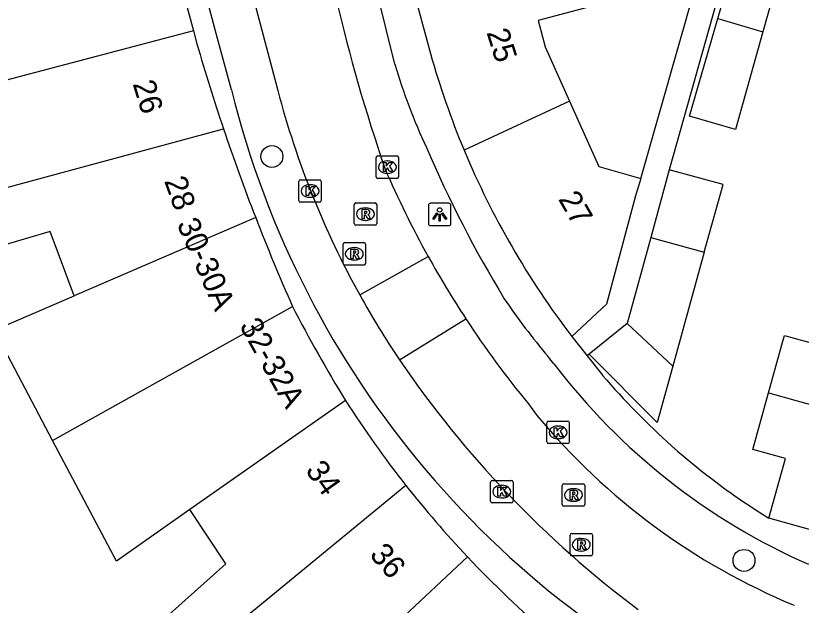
# Model space of a CAD drawing. Extents: x 162542 to 163144, y 380786 to 381511.
# Drawn here: x 163031.56 to 163066.51, y 381021.08 to 381047.33 of the extents above; entities that cross this region are included whole.
import ezdxf

# ---------------------------------------------------------------- set-up
doc = ezdxf.new("R2010")
doc.units = 0
for name, color, linetype in [('IMGEO_Boom', 7, 'Continuous'), ('IMGEO_Kolk', 7, 'Continuous'), ('IMGEO_Lichtpunt', 7, 'Continuous'), ('IMGEO_Muur', 7, 'Continuous'), ('IMGEO_Pand', 7, 'Continuous'), ('IMGEO_Pand_nummerreeks', 7, 'Continuous'), ('IMGEO_Rijbaan_lokaal_open', 7, 'Continuous'), ('IMGEO_Rioolput', 7, 'Continuous'), ('IMGEO_Voetpad_open', 7, 'Continuous')]:
    doc.layers.add(name, color=color, linetype=linetype)

msp = doc.modelspace()

# ---------------------------------------------------------------- linework, layer by layer
at = {"layer": 'IMGEO_Boom'}
for centre in [(163042.958, 381041.059), (163063.965, 381023.073)]:
    msp.add_circle(centre, 0.489, dxfattribs=at)
at = {"layer": 'IMGEO_Kolk'}
for p, q in [((163047.597, 381040.16), (163047.597, 381041.012)), ((163047.672, 381041.086), (163048.524, 381041.086)), ((163048.085, 381040.866), (163048.11, 381040.866)), ((163048.598, 381041.012), (163048.598, 381040.16)), ((163048.524, 381040.086), (163047.672, 381040.086)), ((163048.108, 381040.306), (163048.083, 381040.306)), ((163044.156, 381039.095), (163044.156, 381039.947)), ((163044.231, 381040.021), (163045.083, 381040.021)), ((163044.644, 381039.801), (163044.669, 381039.801)), ((163045.157, 381039.947), (163045.157, 381039.095)), ((163045.083, 381039.021), (163044.231, 381039.021)), ((163044.667, 381039.241), (163044.642, 381039.241)), ((163055.267, 381029.276), (163056.119, 381029.276)), ((163055.192, 381028.35), (163055.192, 381029.202)), ((163055.68, 381029.056), (163055.705, 381029.056)), ((163056.193, 381029.202), (163056.193, 381028.35)), ((163056.119, 381028.276), (163055.267, 381028.276)), ((163055.703, 381028.496), (163055.678, 381028.496)), ((163052.686, 381025.712), (163052.686, 381026.564)), ((163052.761, 381026.638), (163053.613, 381026.638)), ((163053.687, 381026.564), (163053.687, 381025.712)), ((163053.174, 381026.418), (163053.199, 381026.418)), ((163053.197, 381025.858), (163053.172, 381025.858)), ((163053.613, 381025.638), (163052.761, 381025.638))]:
    msp.add_line(p, q, dxfattribs=at)
for points in [[(163047.597, 381040.16), (163047.597, 381041.012)], [(163047.672, 381041.086), (163048.524, 381041.086)], [(163047.918, 381040.786), (163048.041, 381040.786), (163048.041, 381040.635), (163048.171, 381040.786), (163048.335, 381040.786), (163048.189, 381040.635), (163048.342, 381040.386), (163048.19, 381040.386), (163048.105, 381040.55), (163048.041, 381040.483), (163048.041, 381040.386), (163047.918, 381040.386), (163047.918, 381040.786)], [(163048.598, 381041.012), (163048.598, 381040.16)], [(163048.524, 381040.086), (163047.672, 381040.086)], [(163044.156, 381039.095), (163044.156, 381039.947)], [(163044.231, 381040.021), (163045.083, 381040.021)], [(163044.477, 381039.721), (163044.6, 381039.721), (163044.6, 381039.57), (163044.73, 381039.721), (163044.894, 381039.721), (163044.748, 381039.57), (163044.901, 381039.321), (163044.749, 381039.321), (163044.664, 381039.485), (163044.6, 381039.418), (163044.6, 381039.321), (163044.477, 381039.321), (163044.477, 381039.721)], [(163045.157, 381039.947), (163045.157, 381039.095)], [(163045.083, 381039.021), (163044.231, 381039.021)], [(163055.267, 381029.276), (163056.119, 381029.276)], [(163055.192, 381028.35), (163055.192, 381029.202)], [(163055.513, 381028.976), (163055.636, 381028.976), (163055.636, 381028.825), (163055.766, 381028.976), (163055.93, 381028.976), (163055.784, 381028.825), (163055.937, 381028.576), (163055.785, 381028.576), (163055.7, 381028.74), (163055.636, 381028.673), (163055.636, 381028.576), (163055.513, 381028.576), (163055.513, 381028.976)], [(163056.193, 381029.202), (163056.193, 381028.35)], [(163056.119, 381028.276), (163055.267, 381028.276)], [(163052.686, 381025.712), (163052.686, 381026.564)], [(163052.761, 381026.638), (163053.613, 381026.638)], [(163053.687, 381026.564), (163053.687, 381025.712)], [(163053.007, 381026.338), (163053.13, 381026.338), (163053.13, 381026.187), (163053.26, 381026.338), (163053.424, 381026.338), (163053.278, 381026.187), (163053.431, 381025.938), (163053.279, 381025.938), (163053.194, 381026.102), (163053.13, 381026.035), (163053.13, 381025.938), (163053.007, 381025.938), (163053.007, 381026.338)], [(163053.613, 381025.638), (163052.761, 381025.638)]]:
    msp.add_lwpolyline(points, dxfattribs=at)
for centre, start, end in [((163047.674, 381041.01), 91.552, 178.448), ((163047.674, 381041.01), 91.552, 178.448), ((163048.522, 381041.01), 1.552, 88.448), ((163048.522, 381041.01), 1.552, 88.448), ((163047.674, 381040.162), 181.552, 268.448), ((163047.674, 381040.162), 181.552, 268.448), ((163048.522, 381040.162), 271.552, 358.448), ((163048.522, 381040.162), 271.552, 358.448), ((163044.233, 381039.945), 91.552, 178.448), ((163044.233, 381039.945), 91.552, 178.448), ((163045.081, 381039.945), 1.552, 88.448), ((163045.081, 381039.945), 1.552, 88.448), ((163044.233, 381039.097), 181.552, 268.448), ((163044.233, 381039.097), 181.552, 268.448), ((163045.081, 381039.097), 271.552, 358.448), ((163045.081, 381039.097), 271.552, 358.448), ((163055.269, 381029.2), 91.552, 178.448), ((163055.269, 381029.2), 91.552, 178.448), ((163056.117, 381029.2), 1.552, 88.448), ((163056.117, 381029.2), 1.552, 88.448), ((163055.269, 381028.352), 181.552, 268.448), ((163055.269, 381028.352), 181.552, 268.448), ((163056.117, 381028.352), 271.552, 358.448), ((163056.117, 381028.352), 271.552, 358.448), ((163052.763, 381026.562), 91.552, 178.448), ((163052.763, 381026.562), 91.552, 178.448), ((163053.611, 381026.562), 1.552, 88.448), ((163053.611, 381026.562), 1.552, 88.448), ((163052.763, 381025.714), 181.552, 268.448), ((163052.763, 381025.714), 181.552, 268.448), ((163053.611, 381025.714), 271.552, 358.448), ((163053.611, 381025.714), 271.552, 358.448)]:
    msp.add_arc(centre, 0.0765, start, end, dxfattribs=at)
for centre, major_axis, ratio, start_param, end_param in [((163048.084, 381040.586), (-0.387, 0.002), 0.722429, 4.712389, 7.853982), ((163048.109, 381040.586), (-0.39, 0.002), 0.717154, 1.570796, 4.712389), ((163044.643, 381039.521), (-0.387, 0.002), 0.722429, 4.712389, 7.853982), ((163044.668, 381039.521), (-0.39, 0.002), 0.717154, 1.570796, 4.712389), ((163055.679, 381028.776), (-0.387, 0.002), 0.722429, 4.712389, 7.853982), ((163055.704, 381028.776), (-0.39, 0.002), 0.717154, 1.570796, 4.712389), ((163053.173, 381026.138), (-0.387, 0.002), 0.722429, 4.712389, 7.853982), ((163053.198, 381026.138), (-0.39, 0.002), 0.717154, 1.570796, 4.712389)]:
    msp.add_ellipse(centre, major_axis=major_axis, ratio=ratio, start_param=start_param, end_param=end_param, dxfattribs=at)
at = {"layer": 'IMGEO_Lichtpunt'}
for p, q in [((163049.926, 381038.882), (163049.926, 381038.075)), ((163049.926, 381038.882), (163049.926, 381038.075)), ((163050.828, 381038.977), (163050.02, 381038.977)), ((163050.828, 381038.977), (163050.02, 381038.977)), ((163050.922, 381038.075), (163050.922, 381038.882)), ((163050.922, 381038.075), (163050.922, 381038.882)), ((163050.02, 381037.981), (163050.828, 381037.981)), ((163050.02, 381037.981), (163050.828, 381037.981))]:
    msp.add_line(p, q, dxfattribs=at)
for points in [[(163050.3, 381038.546), (163050.339, 381038.518), (163050.151, 381038.256), (163050.113, 381038.283), (163050.3, 381038.546)], [(163050.402, 381038.498), (163050.449, 381038.498), (163050.449, 381038.176), (163050.402, 381038.176), (163050.402, 381038.498)], [(163050.512, 381038.518), (163050.55, 381038.545), (163050.737, 381038.283), (163050.698, 381038.255), (163050.512, 381038.518)]]:
    msp.add_lwpolyline(points, dxfattribs=at)
msp.add_circle((163050.425, 381038.68), 0.0994, dxfattribs=at)
for centre, start, end in [((163050.02, 381038.882), 90, 180), ((163050.02, 381038.882), 90, 180), ((163050.828, 381038.882), 0, 90), ((163050.828, 381038.882), 0, 90), ((163050.02, 381038.075), 180, 270), ((163050.02, 381038.075), 180, 270), ((163050.828, 381038.075), 270, 0), ((163050.828, 381038.075), 270, 360)]:
    msp.add_arc(centre, 0.0946, start, end, dxfattribs=at)
at = {"layer": 'IMGEO_Muur'}
msp.add_arc((163081.509, 381051.548), 31.263, 228.4057, 238.2844, dxfattribs=at)
at = {"layer": 'IMGEO_Pand'}
for points in [[(163062.797, 381047.202), (163063.966, 381051.246)], [(163038.277, 381051.052), (163039.466, 381046.653)], [(163056.978, 381050.855), (163057.047, 381050.598), (163057.769, 381047.906), (163054.809, 381047.109), (163055.123, 381045.939), (163056.205, 381043.521)], [(163065.941, 381050.665), (163064.804, 381046.617)], [(163049.176, 381048.749), (163049.201, 381048.656), (163050.016, 381045.64)], [(163064.804, 381046.617), (163063.583, 381042.267), (163061.543, 381042.862), (163062.797, 381047.202)], [(163062.797, 381047.202), (163064.804, 381046.617)], [(163039.466, 381046.653), (163031.089, 381044.437)], [(163039.466, 381046.653), (163039.624, 381046.069)], [(163056.205, 381043.521), (163051.514, 381041.335)], [(163056.205, 381043.521), (163057.506, 381040.614), (163059.38, 381040.076)], [(163028.788, 381039.042), (163040.805, 381042.295)], [(163060.637, 381040.472), (163059.814, 381037.458)], [(163062.2, 381036.793), (163063.038, 381039.816), (163060.637, 381040.472)], [(163059.38, 381040.076), (163059.139, 381039.315), (163057.851, 381034.483), (163056.307, 381033.042)], [(163034.164, 381034.859), (163033.099, 381037.716), (163029.456, 381036.653), (163028.788, 381039.042)], [(163042.237, 381038.34), (163034.164, 381034.859)], [(163059.814, 381037.458), (163058.766, 381033.624)], [(163059.814, 381037.458), (163062.2, 381036.793)], [(163062.2, 381036.793), (163060.796, 381031.727)], [(163065.061, 381030.539), (163065.7, 381032.836), (163065.769, 381033.086), (163067.064, 381032.727), (163067.763, 381035.244)], [(163033.201, 381028.412), (163030.607, 381033.325), (163034.164, 381034.859)], [(163033.201, 381028.412), (163043.878, 381034.381)], [(163058.766, 381033.624), (163057.078, 381032.257)], [(163058.766, 381033.624), (163060.796, 381031.727)], [(163060.796, 381031.727), (163060.101, 381029.218), (163057.078, 381032.257)], [(163065.074, 381024.953), (163065.814, 381027.613), (163064.36, 381028.018), (163065.061, 381030.539)], [(163065.061, 381030.539), (163075.182, 381027.72)], [(163046.227, 381030.2), (163039.314, 381025.344)], [(163039.314, 381025.344), (163036.038, 381023.043), (163033.201, 381028.412)], [(163048.92, 381026.414), (163039.571, 381018.725)], [(163039.571, 381018.725), (163038.117, 381020.425), (163040.916, 381022.923), (163039.314, 381025.344)], [(163073.745, 381022.542), (163065.074, 381024.953)], [(163045.584, 381017.531), (163051.662, 381023.232)]]:
    msp.add_lwpolyline(points, dxfattribs=at)
for centre, radius, start, end in [((163127.556, 381071.514), 91.54, 196.13883, 198.61417), ((163086.393, 381055.885), 37.792, 195.7289, 202.6436), ((163126.317, 381071.02), 90.208, 198.56804, 201.2399), ((163086.063, 381055.771), 37.444, 202.6775, 217.3746), ((163126.72, 381071.038), 90.59, 201.15854, 203.86934), ((163100.168, 381063.256), 63.264, 207.15631, 211.50062), ((163086.112, 381055.719), 47.35, 212.6123, 218.2365), ((163086.517, 381056.04), 47.866, 218.2374, 223.267), ((163086.478, 381056.051), 47.846, 223.3092, 229.3672)]:
    msp.add_arc(centre, radius, start, end, dxfattribs=at)
at = {"layer": 'IMGEO_Rijbaan_lokaal_open'}
for points in [[(163035.214, 381074.085), (163036.79, 381068.183), (163040.68, 381053.581), (163043.221, 381043.992)], [(163046.87, 381034.894), (163049.915, 381036.602)], [(163048.63, 381032.011), (163051.589, 381033.832)], [(163054.37, 381030.05), (163054.767, 381029.513)]]:
    msp.add_lwpolyline(points, dxfattribs=at)
for centre, radius, start, end in [((163123.809, 381066.387), 80.114, 193.18202, 198.82845), ((163081.537, 381054.079), 39.622, 194.7489, 208.9603), ((163087.86, 381057.71), 43.421, 203.3062, 209.0866), ((163088.275, 381057.894), 43.873, 209.0321, 213.2598), ((163081.455, 381054.029), 39.525, 208.9541, 213.852), ((163088.404, 381057.989), 44.033, 213.2724, 219.3836), ((163087.428, 381058.417), 46.931, 214.2394, 233.0996), ((163077.641, 381048.539), 29.753, 219.7527, 247.3802)]:
    msp.add_arc(centre, radius, start, end, dxfattribs=at)
at = {"layer": 'IMGEO_Rioolput'}
for p, q in [((163046.62, 381038.069), (163046.62, 381038.921)), ((163046.695, 381038.995), (163047.547, 381038.995)), ((163047.108, 381038.775), (163047.133, 381038.775)), ((163047.621, 381038.921), (163047.621, 381038.069)), ((163047.547, 381037.995), (163046.695, 381037.995)), ((163047.131, 381038.215), (163047.106, 381038.215)), ((163046.124, 381036.298), (163046.124, 381037.15)), ((163046.199, 381037.224), (163047.051, 381037.224)), ((163046.612, 381037.004), (163046.637, 381037.004)), ((163047.125, 381037.15), (163047.125, 381036.298)), ((163047.051, 381036.224), (163046.199, 381036.224)), ((163046.635, 381036.444), (163046.61, 381036.444)), ((163055.953, 381026.488), (163056.805, 381026.488)), ((163055.878, 381025.562), (163055.878, 381026.414)), ((163056.366, 381026.268), (163056.391, 381026.268)), ((163056.879, 381026.414), (163056.879, 381025.562)), ((163056.805, 381025.488), (163055.953, 381025.488)), ((163056.389, 381025.708), (163056.364, 381025.708)), ((163056.224, 381023.346), (163056.224, 381024.198)), ((163056.299, 381024.272), (163057.151, 381024.272)), ((163056.712, 381024.052), (163056.737, 381024.052)), ((163057.225, 381024.198), (163057.225, 381023.346)), ((163056.735, 381023.492), (163056.71, 381023.492)), ((163057.151, 381023.272), (163056.299, 381023.272))]:
    msp.add_line(p, q, dxfattribs=at)
for points in [[(163046.62, 381038.069), (163046.62, 381038.921)], [(163046.695, 381038.995), (163047.547, 381038.995)], [(163047.209, 381038.693), (163046.957, 381038.695), (163046.957, 381038.295)], [(163047.621, 381038.921), (163047.621, 381038.069)], [(163046.957, 381038.295), (163047.081, 381038.295), (163047.081, 381038.457), (163047.092, 381038.457)], [(163047.135, 381038.614), (163047.081, 381038.614), (163047.081, 381038.533)], [(163047.081, 381038.533), (163047.133, 381038.533)], [(163047.139, 381038.428), (163047.21, 381038.295), (163047.35, 381038.295), (163047.285, 381038.421)], [(163047.547, 381037.995), (163046.695, 381037.995)], [(163046.124, 381036.298), (163046.124, 381037.15)], [(163046.199, 381037.224), (163047.051, 381037.224)], [(163046.713, 381036.922), (163046.461, 381036.924), (163046.461, 381036.524)], [(163047.125, 381037.15), (163047.125, 381036.298)], [(163046.461, 381036.524), (163046.585, 381036.524), (163046.585, 381036.686), (163046.596, 381036.686)], [(163046.639, 381036.843), (163046.585, 381036.843), (163046.585, 381036.762)], [(163046.585, 381036.762), (163046.637, 381036.762)], [(163046.643, 381036.657), (163046.714, 381036.524), (163046.854, 381036.524), (163046.789, 381036.65)], [(163047.051, 381036.224), (163046.199, 381036.224)], [(163055.953, 381026.488), (163056.805, 381026.488)], [(163055.878, 381025.562), (163055.878, 381026.414)], [(163056.467, 381026.186), (163056.215, 381026.188), (163056.215, 381025.788)], [(163056.393, 381026.107), (163056.339, 381026.107), (163056.339, 381026.026)], [(163056.879, 381026.414), (163056.879, 381025.562)], [(163056.215, 381025.788), (163056.339, 381025.788), (163056.339, 381025.95), (163056.35, 381025.95)], [(163056.339, 381026.026), (163056.391, 381026.026)], [(163056.397, 381025.921), (163056.468, 381025.788), (163056.608, 381025.788), (163056.543, 381025.914)], [(163056.805, 381025.488), (163055.953, 381025.488)], [(163056.224, 381023.346), (163056.224, 381024.198)], [(163056.299, 381024.272), (163057.151, 381024.272)], [(163057.225, 381024.198), (163057.225, 381023.346)], [(163056.813, 381023.97), (163056.561, 381023.972), (163056.561, 381023.572)], [(163056.561, 381023.572), (163056.685, 381023.572), (163056.685, 381023.734), (163056.696, 381023.734)], [(163056.739, 381023.891), (163056.685, 381023.891), (163056.685, 381023.81)], [(163056.685, 381023.81), (163056.737, 381023.81)], [(163056.743, 381023.705), (163056.814, 381023.572), (163056.954, 381023.572), (163056.889, 381023.698)], [(163057.151, 381023.272), (163056.299, 381023.272)]]:
    msp.add_lwpolyline(points, dxfattribs=at)
for centre, radius, start, end in [((163046.697, 381038.919), 0.0765, 91.552, 178.448), ((163046.697, 381038.919), 0.0765, 91.552, 178.448), ((163047.208, 381038.583), 0.109, 350.3612, 89.416), ((163047.545, 381038.919), 0.0765, 1.552, 88.448), ((163047.545, 381038.919), 0.0765, 1.552, 88.448), ((163047.091, 381038.404), 0.0533, 26.0293, 88.6989), ((163047.117, 381038.722), 0.19, 274.7715, 282.9687), ((163047.141, 381038.518), 0.0964, 77.0061, 93.1865), ((163047.155, 381038.575), 0.0378, 276.6634, 79.6772), ((163047.206, 381038.583), 0.112, 277.5842, 350.9817), ((163047.19, 381038.368), 0.108, 29.5134, 73.7905), ((163046.697, 381038.071), 0.0765, 181.552, 268.448), ((163046.697, 381038.071), 0.0765, 181.552, 268.448), ((163047.545, 381038.071), 0.0765, 271.552, 358.448), ((163047.545, 381038.071), 0.0765, 271.552, 358.448), ((163046.201, 381037.148), 0.0765, 91.552, 178.448), ((163046.201, 381037.148), 0.0765, 91.552, 178.448), ((163046.712, 381036.812), 0.109, 350.3612, 89.416), ((163047.049, 381037.148), 0.0765, 1.552, 88.448), ((163047.049, 381037.148), 0.0765, 1.552, 88.448), ((163046.595, 381036.633), 0.0533, 26.0293, 88.6989), ((163046.621, 381036.951), 0.19, 274.7715, 282.9687), ((163046.645, 381036.747), 0.0964, 77.0061, 93.1865), ((163046.659, 381036.804), 0.0378, 276.6634, 79.6772), ((163046.71, 381036.812), 0.112, 277.5842, 350.9817), ((163046.694, 381036.597), 0.108, 29.5134, 73.7905), ((163046.201, 381036.3), 0.0765, 181.552, 268.448), ((163046.201, 381036.3), 0.0765, 181.552, 268.448), ((163047.049, 381036.3), 0.0765, 271.552, 358.448), ((163047.049, 381036.3), 0.0765, 271.552, 358.448), ((163055.955, 381026.412), 0.0765, 91.552, 178.448), ((163055.955, 381026.412), 0.0765, 91.552, 178.448), ((163056.803, 381026.412), 0.0765, 1.552, 88.448), ((163056.803, 381026.412), 0.0765, 1.552, 88.448), ((163056.399, 381026.011), 0.0964, 77.0061, 93.1865), ((163056.413, 381026.068), 0.0378, 276.6634, 79.6772), ((163056.466, 381026.076), 0.109, 350.3612, 89.416), ((163056.349, 381025.897), 0.0533, 26.0293, 88.6989), ((163056.375, 381026.215), 0.19, 274.7715, 282.9687), ((163056.464, 381026.076), 0.112, 277.5842, 350.9817), ((163056.448, 381025.861), 0.108, 29.5134, 73.7905), ((163055.955, 381025.564), 0.0765, 181.552, 268.448), ((163055.955, 381025.564), 0.0765, 181.552, 268.448), ((163056.803, 381025.564), 0.0765, 271.552, 358.448), ((163056.803, 381025.564), 0.0765, 271.552, 358.448), ((163056.301, 381024.196), 0.0765, 91.552, 178.448), ((163056.301, 381024.196), 0.0765, 91.552, 178.448), ((163057.149, 381024.196), 0.0765, 1.552, 88.448), ((163057.149, 381024.196), 0.0765, 1.552, 88.448), ((163056.695, 381023.681), 0.0533, 26.0293, 88.6989), ((163056.721, 381023.999), 0.19, 274.7715, 282.9687), ((163056.745, 381023.795), 0.0964, 77.0061, 93.1865), ((163056.759, 381023.852), 0.0378, 276.6634, 79.6772), ((163056.812, 381023.86), 0.109, 350.3612, 89.416), ((163056.81, 381023.86), 0.112, 277.5842, 350.9817), ((163056.794, 381023.645), 0.108, 29.5134, 73.7905), ((163056.301, 381023.348), 0.0765, 181.552, 268.448), ((163056.301, 381023.348), 0.0765, 181.552, 268.448), ((163057.149, 381023.348), 0.0765, 271.552, 358.448), ((163057.149, 381023.348), 0.0765, 271.552, 358.448)]:
    msp.add_arc(centre, radius, start, end, dxfattribs=at)
for centre, major_axis, ratio, start_param, end_param in [((163047.107, 381038.495), (-0.387, 0.002), 0.722429, 4.712389, 7.853982), ((163047.132, 381038.495), (-0.39, 0.002), 0.717154, 1.570796, 4.712389), ((163046.611, 381036.724), (-0.387, 0.002), 0.722429, 4.712389, 7.853982), ((163046.636, 381036.724), (-0.39, 0.002), 0.717154, 1.570796, 4.712389), ((163056.365, 381025.988), (-0.387, 0.002), 0.722429, 4.712389, 7.853982), ((163056.39, 381025.988), (-0.39, 0.002), 0.717154, 1.570796, 4.712389), ((163056.711, 381023.772), (-0.387, 0.002), 0.722429, 4.712389, 7.853982), ((163056.736, 381023.772), (-0.39, 0.002), 0.717154, 1.570796, 4.712389)]:
    msp.add_ellipse(centre, major_axis=major_axis, ratio=ratio, start_param=start_param, end_param=end_param, dxfattribs=at)
at = {"layer": 'IMGEO_Voetpad_open'}
for points in [[(163041.163, 381044.025), (163040.537, 381046.316), (163025.098, 381104.154), (163022.488, 381114.212)], [(163048.434, 381045.165), (163047.676, 381048.244), (163032.781, 381103.85), (163029.956, 381113.947)], [(163065.835, 381062.155), (163066.389, 381071.067), (163067.876, 381070.6), (163067.083, 381068.079), (163066.935, 381062.854), (163060.637, 381040.472)], [(163059.38, 381040.076), (163063.488, 381054.525)], [(163056.307, 381033.042), (163056.987, 381032.183)], [(163055.5, 381031.83), (163055.32, 381032.056), (163055.232, 381032.162)], [(163057.078, 381032.257), (163056.987, 381032.183)], [(163056.987, 381032.183), (163057.677, 381031.311)]]:
    msp.add_lwpolyline(points, dxfattribs=at)
for centre, radius, start, end in [((163073.499, 381052.527), 26.124, 196.3673, 205.0728), ((163081.644, 381054.027), 41.699, 193.8786, 246.6377), ((163100.216, 381063.08), 54.824, 203.2302, 211.1459), ((163082.621, 381054.882), 35.586, 214.5046, 219.6776), ((163078.527, 381049.395), 28.962, 217.3359, 246.1806), ((163082.93, 381052.956), 33.26, 220.5997, 228.1848), ((163081.509, 381051.548), 31.263, 228.4057, 238.2844)]:
    msp.add_arc(centre, radius, start, end, dxfattribs=at)

# ---------------------------------------------------------------- texts
at = {"layer": 'IMGEO_Pand_nummerreeks'}
for s, rotation, p in [('25', 287.5036, (163052.5, 381046.588)), ('26', 287.0782, (163036.757, 381044.3)), ('28', 289.8973, (163038.156, 381039.974)), ('27', 300.0244, (163055.679, 381039.165)), ('30-30A', 293.658, (163038.712, 381038.06)), ('32-32A', 299.3295, (163041.492, 381033.522)), ('34', 305.4293, (163044.422, 381027.079)), ('36', 310.76, (163047.266, 381023.308))]:
    msp.add_text(s, height=1, rotation=rotation, dxfattribs=at).set_placement(p)

doc.saveas('drawing.dxf')
